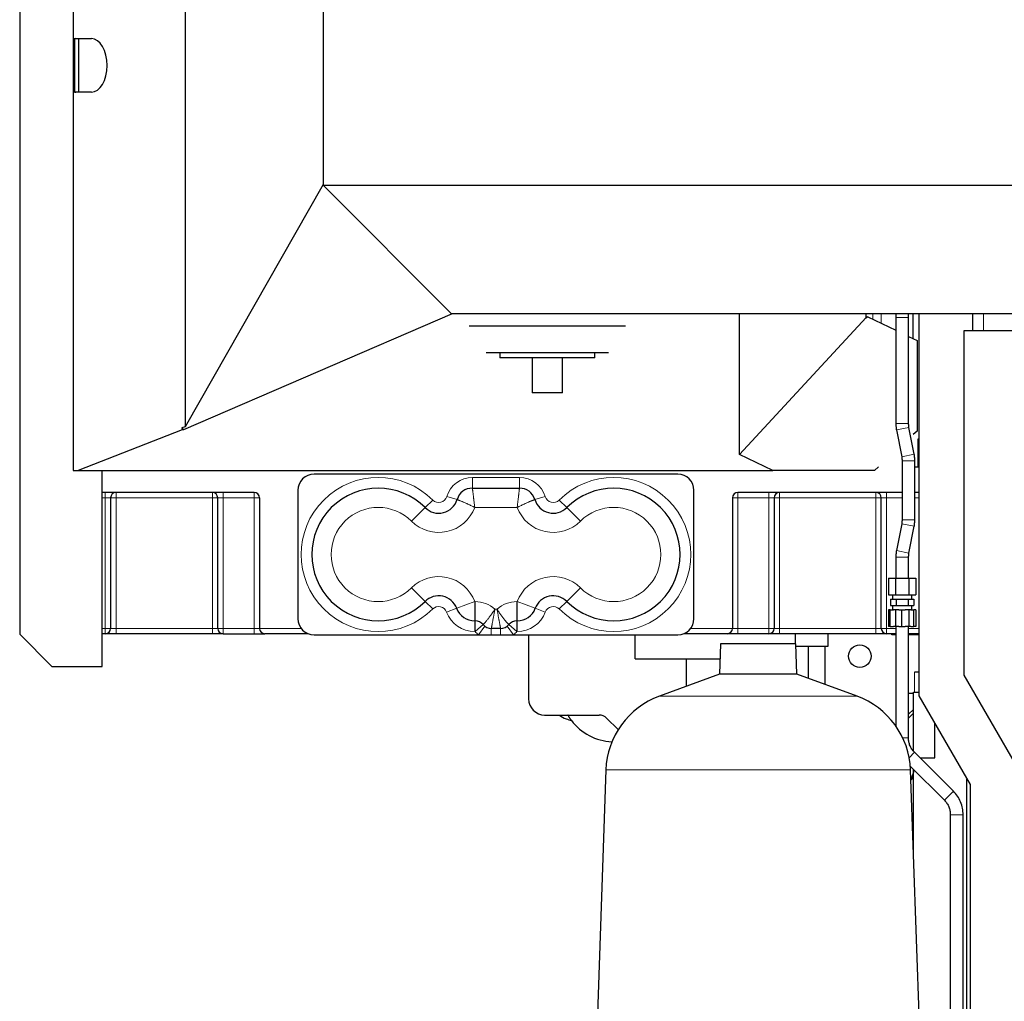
# Model space of a CAD drawing. Header units: millimetres. Extents: x 0 to 29700, y -16 to 21000.
# Tile 279 of 357: x 13247 to 14167, y 16921 to 17839. Entities that reach past the tile are written whole.
import ezdxf

# ---------------------------------------------------------------- set-up
doc = ezdxf.new("R2010")
doc.units = ezdxf.units.MM
doc.layers.add('1', color=7, linetype='Continuous', true_color=0xffffff)
doc.layers.add('254', color=7, linetype='Continuous', true_color=0xffffff)
doc.styles.add('latin_extended', font='simplex.shx')
doc.dimstyles.get("Standard").update_dxf_attribs({"dimtxt": 0.18, "dimasz": 0.18, "dimexe": 0.18, "dimexo": 0.0625, "dimgap": 0.09, "dimtad": 0, "dimtih": 1, "dimtoh": 1, "dimdec": 4, "dimzin": 0, "dimdsep": 46, "dimtxsty": 'Standard', "dimcen": 0.09, "dimadec": 0, "dimazin": 0, "dimtfac": 1, "dimtdec": 4, "dimtofl": 0, "dimtmove": 0, "dimatfit": 3, "dimfxl": 1, "dimtolj": 1, "dimtzin": 0, "dimarcsym": 0})

# ---------------------------------------------------------------- blocks, each defined once
blk = doc.blocks.new('_U3')
at = {"layer": '254', "color": 3, "linetype": 'Continuous', "lineweight": 13, "transparency": 16777216}
for p, q in [((13247.15, 17784.3), (13247.15, 19796.3)), ((16032.15, 16012.3), (16032.15, 19796.3)), ((13422.15, 19746.3), (15857.15, 19746.3))]:
    blk.add_line(p, q, dxfattribs=at)
at = {"layer": '254', "color": 3, "transparency": 16777216}
for points in [[(13422.15, 19775.47), (13422.15, 19717.14), (13247.15, 19746.3)], [(15857.15, 19717.14), (15857.15, 19775.47), (16032.15, 19746.3)]]:
    blk.add_solid(points, dxfattribs=at)
at = {"layer": 'Defpoints', "color": 0, "transparency": 16777216}
for p in [(16032.15, 19746.3), (13247.15, 17734.3), (16032.15, 15962.3)]:
    blk.add_point(p, dxfattribs=at)
at = {"layer": '254', "color": 2, "lineweight": 13, "transparency": 16777216, "insert": (14331.32, 20008.8), "char_height": 175, "attachment_point": 1, "style": 'latin_extended'}
blk.add_mtext('\\A1;2785', dxfattribs=at)

msp = doc.modelspace()

# ---------------------------------------------------------------- linework, layer by layer
at = {"layer": '1', "color": 2, "linetype": 'Continuous', "lineweight": 25}
for p, q in [((13247.15, 18204.303), (13247.15, 17264.303)), ((13297.15, 18101.411), (13297.15, 17820.775)), ((13401.841, 18038.214), (13401.841, 17458.035)), ((13530.65, 17906.303), (13530.65, 17683.803)), ((13297.15, 17820.775), (13297.15, 17770.833)), ((13297.856, 17820.804), (13314.127, 17820.804)), ((13298.65, 17770.856), (13298.65, 17820.752)), ((13302.193, 17820.799), (13302.193, 17770.807)), ((13297.15, 17770.833), (13297.15, 17417.303)), ((13314.127, 17770.804), (13297.856, 17770.804)), ((13530.65, 17684.391), (13401.841, 17458.035)), ((13650.65, 17563.803), (13530.65, 17683.803)), ((13530.65, 17683.803), (14896.65, 17683.803)), ((13651.237, 17563.803), (13400.341, 17455.29)), ((14776.65, 17563.803), (13650.65, 17563.803)), ((13919.65, 17432.373), (13919.65, 17563.803)), ((14038.15, 17560.191), (14038.15, 17563.803)), ((14081.993, 17540.475), (14081.993, 17563.807)), ((14087.15, 17563.801), (14087.15, 17206.803)), ((14137.65, 17547.803), (14137.65, 17563.803)), ((14038.15, 17560.191), (13919.65, 17432.373)), ((14038.15, 17561.06), (14039.65, 17560.925)), ((14039.65, 17560.925), (14038.15, 17559.536)), ((14038.15, 17559.536), (14038.15, 17560.191)), ((14039.65, 17560.925), (14065.649, 17548.363)), ((14065.649, 17560.303), (14065.649, 17461.279)), ((14077.649, 17461.279), (14077.649, 17560.303)), ((13813.15, 17552.303), (13667.15, 17552.303)), ((14252.15, 17547.803), (14129.15, 17547.803)), ((14129.15, 17547.803), (14129.15, 17226.063)), ((14077.649, 17542.566), (14085.65, 17538.7)), ((14085.65, 17538.7), (14085.65, 17454.175)), ((13740.15, 17527.303), (13683, 17527.303)), ((13695.69, 17527.303), (13695.69, 17522.503)), ((13797.3, 17527.303), (13740.15, 17527.303)), ((13784.61, 17522.503), (13784.61, 17527.303)), ((13740.15, 17522.503), (13695.69, 17522.503)), ((13725.862, 17522.503), (13725.862, 17489.803)), ((13784.61, 17522.503), (13740.15, 17522.503)), ((13754.437, 17489.803), (13754.437, 17522.503)), ((13754.437, 17489.803), (13725.862, 17489.803)), ((13398.874, 17455.409), (13301.649, 17417.303)), ((13401.841, 17458.035), (13398.57, 17457.06)), ((13398.57, 17457.06), (13398.874, 17455.409)), ((13398.57, 17457.06), (13400.341, 17455.29)), ((13400.341, 17455.29), (13398.874, 17455.409)), ((14066.251, 17455.199), (14071.28, 17430.054)), ((14083.047, 17432.407), (14078.018, 17457.552)), ((14085.65, 17454.175), (14081.992, 17450.788)), ((14086.65, 17420.803), (14086.65, 17446.803)), ((14086.65, 17446.803), (14087.15, 17446.803)), ((13950.84, 17417.303), (13919.65, 17432.373)), ((14071.649, 17426.328), (14071.649, 17371.279)), ((14083.649, 17371.279), (14083.649, 17426.328)), ((13297.15, 17417.303), (13301.649, 17417.303)), ((13301.649, 17417.303), (13950.84, 17417.303)), ((13324.15, 17234.303), (13324.15, 17417.319)), ((14045.832, 17417.303), (13950.84, 17417.303)), ((14049.613, 17420.804), (14045.832, 17417.303)), ((14083.642, 17420.803), (14086.65, 17420.803)), ((14087.15, 17420.803), (14086.65, 17420.803)), ((13862.15, 17413.803), (13522.15, 17413.803)), ((13466.15, 17396.803), (13324.15, 17396.803)), ((13507.15, 17398.803), (13507.15, 17278.803)), ((13670.151, 17400.803), (13714.148, 17400.803)), ((13877.15, 17278.803), (13877.15, 17398.803)), ((14071.647, 17396.803), (13918.15, 17396.803)), ((14087.15, 17396.803), (14083.648, 17396.803)), ((13332.15, 17391.803), (13332.15, 17269.803)), ((13432.15, 17269.803), (13432.15, 17391.803)), ((13471.15, 17391.803), (13471.15, 17269.803)), ((13913.15, 17391.803), (13913.15, 17269.803)), ((13952.15, 17391.803), (13952.15, 17269.803)), ((14052.15, 17269.803), (14052.15, 17391.803)), ((14071.28, 17367.552), (14066.251, 17342.407)), ((14078.018, 17340.054), (14083.047, 17365.199)), ((14065.649, 17336.328), (14065.649, 17316.553)), ((14077.649, 17316.553), (14077.649, 17336.328)), ((14058.947, 17316.553), (14065.298, 17316.553)), ((14058.947, 17316.553), (14058.947, 17301.053)), ((14065.298, 17316.553), (14078, 17316.553)), ((14065.298, 17316.553), (14065.298, 17301.053)), ((14078, 17316.553), (14084.351, 17316.553)), ((14078, 17316.553), (14078, 17301.053)), ((14084.351, 17316.553), (14084.351, 17301.053)), ((14058.947, 17301.053), (14065.298, 17301.053)), ((14060.679, 17297.053), (14066.164, 17297.053)), ((14060.679, 17297.053), (14060.679, 17291.053)), ((14062.649, 17301.053), (14062.649, 17297.053)), ((14065.298, 17301.053), (14078, 17301.053)), ((14066.164, 17297.053), (14077.134, 17297.053)), ((14066.164, 17297.053), (14066.164, 17291.053)), ((14077.134, 17297.053), (14082.619, 17297.053)), ((14077.134, 17297.053), (14077.134, 17291.053)), ((14078, 17301.053), (14084.351, 17301.053)), ((14080.649, 17297.053), (14080.649, 17301.053)), ((14082.619, 17297.053), (14082.619, 17291.053)), ((14060.49, 17287.053), (14058.947, 17287.053)), ((14058.947, 17287.053), (14058.947, 17271.553)), ((14060.49, 17287.053), (14063.522, 17287.053)), ((14060.49, 17271.553), (14060.49, 17287.053)), ((14060.679, 17291.053), (14066.164, 17291.053)), ((14062.649, 17291.053), (14062.649, 17287.053)), ((14065.298, 17287.053), (14063.521, 17287.053)), ((14068.55, 17287.053), (14065.298, 17287.053)), ((14065.298, 17287.053), (14065.298, 17271.553)), ((14066.164, 17291.053), (14077.134, 17291.053)), ((14068.55, 17287.053), (14071.324, 17287.053)), ((14071.324, 17287.053), (14074.446, 17287.053)), ((14071.324, 17271.553), (14071.324, 17287.053)), ((14078, 17287.053), (14074.446, 17287.053)), ((14077.134, 17291.053), (14082.619, 17291.053)), ((14079.626, 17287.053), (14078, 17287.053)), ((14078, 17287.053), (14078, 17271.553)), ((14079.626, 17287.053), (14082.483, 17287.053)), ((14080.649, 17287.053), (14080.649, 17291.053)), ((14082.483, 17287.053), (14082.574, 17287.053)), ((14082.483, 17271.553), (14082.483, 17287.053)), ((14084.351, 17287.053), (14082.574, 17287.053)), ((14084.351, 17287.053), (14084.351, 17271.553)), ((13672.61, 17276.803), (13672.306, 17276.803)), ((13696.49, 17269.803), (13687.809, 17269.803)), ((13711.993, 17276.803), (13711.689, 17276.803)), ((14060.49, 17271.553), (14058.947, 17271.553)), ((14060.49, 17271.553), (14063.522, 17271.553)), ((14065.298, 17271.553), (14063.521, 17271.553)), ((14068.55, 17271.553), (14065.298, 17271.553)), ((14065.649, 17271.553), (14065.649, 17178.69)), ((14068.55, 17271.553), (14071.324, 17271.553)), ((14071.324, 17271.553), (14074.446, 17271.553)), ((14078, 17271.553), (14074.446, 17271.553)), ((14077.649, 17167.408), (14077.649, 17271.553)), ((14079.626, 17271.553), (14078, 17271.553)), ((14079.626, 17271.553), (14082.483, 17271.553)), ((14082.483, 17271.553), (14082.574, 17271.553)), ((14084.351, 17271.553), (14082.574, 17271.553)), ((13247.15, 17264.303), (13277.15, 17234.303)), ((13327.15, 17264.803), (13324.15, 17264.803)), ((13337.15, 17264.803), (13327.15, 17264.803)), ((13427.15, 17264.803), (13337.15, 17264.803)), ((13437.15, 17264.803), (13427.15, 17264.803)), ((13437.15, 17264.803), (13466.15, 17264.803)), ((13466.15, 17264.803), (13476.15, 17264.803)), ((13516.764, 17264.803), (13476.15, 17264.803)), ((13522.15, 17263.803), (13675.809, 17263.803)), ((13675.809, 17263.803), (13687.809, 17263.803)), ((13687.809, 17263.803), (13696.49, 17263.803)), ((13696.49, 17263.803), (13708.49, 17263.803)), ((13708.49, 17263.803), (13862.15, 17263.803)), ((13722.65, 17263.803), (13722.65, 17203.803)), ((13822.15, 17241.303), (13822.15, 17263.803)), ((13908.15, 17264.803), (13867.535, 17264.803)), ((13918.15, 17264.803), (13908.15, 17264.803)), ((13947.15, 17264.803), (13918.15, 17264.803)), ((13957.15, 17264.803), (13947.15, 17264.803)), ((14047.15, 17264.803), (13957.15, 17264.803)), ((13972.15, 17255.328), (13972.15, 17264.803)), ((14002.15, 17264.803), (14002.15, 17252.803)), ((14057.15, 17264.803), (14047.15, 17264.803)), ((14065.649, 17264.803), (14057.15, 17264.803)), ((14062.15, 17263.803), (14062.15, 17264.805)), ((14065.649, 17263.803), (14062.15, 17263.803)), ((14087.15, 17264.803), (14077.649, 17264.803)), ((14087.15, 17263.803), (14077.649, 17263.803)), ((13902.097, 17255.328), (13901.103, 17226.852)), ((13972.202, 17255.328), (13902.097, 17255.328)), ((13973.196, 17226.852), (13972.202, 17255.328)), ((14002.15, 17252.803), (13972.288, 17252.803)), ((13984.3, 17222.811), (13984.3, 17252.803)), ((13999.65, 17217.224), (13999.65, 17252.802)), ((13822.15, 17241.303), (13901.607, 17241.303)), ((13870, 17241.303), (13870, 17215.532)), ((13277.15, 17234.303), (13324.15, 17234.303)), ((13901.103, 17226.852), (13844.805, 17206.361)), ((13973.196, 17226.852), (13901.103, 17226.852)), ((14029.494, 17206.361), (13973.196, 17226.852)), ((14087.151, 17228.803), (14083.15, 17228.803)), ((14129.15, 17226.063), (14179.677, 17138.693)), ((14082.151, 17208.803), (14077.65, 17208.803)), ((14082.15, 17210.103), (14087.15, 17210.103)), ((14082.15, 17155.244), (14082.15, 17210.103)), ((14087.15, 17206.803), (14135.15, 17123.803)), ((13737.65, 17188.803), (13788.507, 17188.803)), ((13795.579, 17185.874), (13806.304, 17175.149)), ((14077.653, 17189.487), (14082.154, 17193.988)), ((14102.15, 17148.803), (14102.15, 17180.865)), ((14119.57, 17117.617), (14083.214, 17153.973)), ((14088.384, 17148.803), (14102.15, 17148.803)), ((14079.263, 17140.954), (14111.085, 17109.132)), ((13794.845, 17137.597), (13786.456, 16897.374)), ((14087.843, 16897.374), (14079.454, 17137.597)), ((14082.15, 17060.408), (14082.15, 17138.067)), ((14132.15, 16769.184), (14132.15, 17128.984)), ((14135.15, 17123.803), (14135.15, 16769.319)), ((14082.15, 17096.103), (14080.902, 17096.103)), ((14116.65, 17095.697), (14116.65, 16770.36)), ((14128.65, 16769.248), (14128.65, 17095.697))]:
    msp.add_line(p, q, dxfattribs=at)
at = {"layer": '1', "color": 4, "linetype": 'Continuous', "lineweight": 13}
for p, q in [((14147.65, 17563.803), (14147.65, 17547.803)), ((14071.649, 17560.303), (14065.649, 17560.303)), ((14077.649, 17560.303), (14071.649, 17560.303)), ((14071.649, 17461.279), (14065.649, 17461.279)), ((14077.649, 17461.279), (14071.649, 17461.279)), ((14066.251, 17455.199), (14078.018, 17457.552)), ((14071.28, 17430.054), (14083.047, 17432.407)), ((14077.649, 17426.328), (14071.649, 17426.328)), ((14083.649, 17426.328), (14077.649, 17426.328)), ((13670.151, 17410.803), (13714.148, 17410.803)), ((13670.151, 17400.803), (13670.151, 17410.803)), ((13714.148, 17400.803), (13714.148, 17410.803)), ((13327.15, 17396.803), (13327.15, 17391.803)), ((13337.15, 17396.803), (13337.15, 17391.803)), ((13427.15, 17396.803), (13427.15, 17391.803)), ((13437.15, 17396.803), (13437.15, 17391.803)), ((13466.15, 17396.803), (13466.15, 17391.803)), ((13918.15, 17396.803), (13918.15, 17391.803)), ((13947.15, 17396.803), (13947.15, 17391.803)), ((13957.15, 17396.803), (13957.15, 17391.803)), ((14047.15, 17396.803), (14047.15, 17391.803)), ((14057.15, 17396.803), (14057.15, 17391.803)), ((13327.15, 17391.803), (13324.15, 17391.803)), ((13327.15, 17269.803), (13327.15, 17391.803)), ((13327.15, 17391.803), (13332.15, 17391.803)), ((13332.15, 17391.803), (13337.15, 17391.803)), ((13337.15, 17391.803), (13337.15, 17269.803)), ((13427.15, 17391.803), (13337.15, 17391.803)), ((13427.15, 17391.803), (13432.15, 17391.803)), ((13427.15, 17269.803), (13427.15, 17391.803)), ((13432.15, 17391.803), (13437.15, 17391.803)), ((13437.15, 17391.803), (13437.15, 17269.803)), ((13466.15, 17391.803), (13437.15, 17391.803)), ((13466.15, 17269.803), (13466.15, 17391.803)), ((13466.15, 17391.803), (13471.15, 17391.803)), ((13625.99, 17382.644), (13633.061, 17389.715)), ((13655.79, 17390.134), (13646.216, 17393.021)), ((13728.509, 17390.134), (13738.083, 17393.021)), ((13758.309, 17382.644), (13751.238, 17389.715)), ((13913.15, 17391.803), (13918.15, 17391.803)), ((13947.15, 17391.803), (13918.15, 17391.803)), ((13918.15, 17391.803), (13918.15, 17269.803)), ((13947.15, 17269.803), (13947.15, 17391.803)), ((13947.15, 17391.803), (13952.15, 17391.803)), ((13952.15, 17391.803), (13957.15, 17391.803)), ((14047.15, 17391.803), (13957.15, 17391.803)), ((13957.15, 17391.803), (13957.15, 17269.803)), ((14047.15, 17269.803), (14047.15, 17391.803)), ((14047.15, 17391.803), (14052.15, 17391.803)), ((14052.15, 17391.803), (14057.15, 17391.803)), ((14057.15, 17391.803), (14057.15, 17269.803)), ((14071.649, 17391.803), (14057.15, 17391.803)), ((14087.15, 17391.803), (14083.649, 17391.803)), ((13625.99, 17382.644), (13613.262, 17369.916)), ((13711.993, 17382.803), (13672.306, 17382.803)), ((13771.037, 17369.916), (13758.309, 17382.644)), ((14077.649, 17371.279), (14071.649, 17371.279)), ((14083.649, 17371.279), (14077.649, 17371.279)), ((14071.28, 17367.552), (14083.047, 17365.199)), ((14066.251, 17342.407), (14078.018, 17340.054)), ((14071.649, 17336.328), (14065.649, 17336.328)), ((14077.649, 17336.328), (14071.649, 17336.328)), ((13625.99, 17294.963), (13613.262, 17307.691)), ((13771.037, 17307.691), (13758.309, 17294.963)), ((13625.99, 17294.963), (13633.061, 17287.892)), ((13655.433, 17288.536), (13646.058, 17285.055)), ((13655.433, 17288.536), (13672.306, 17294.803)), ((13672.306, 17276.803), (13672.306, 17294.803)), ((13672.306, 17294.803), (13672.61, 17294.803)), ((13672.61, 17276.803), (13672.61, 17294.803)), ((13691.13, 17287.803), (13693.169, 17287.803)), ((13711.689, 17294.803), (13711.993, 17294.803)), ((13711.689, 17294.803), (13711.689, 17276.803)), ((13711.993, 17294.803), (13711.993, 17276.803)), ((13711.993, 17294.803), (13728.867, 17288.536)), ((13728.867, 17288.536), (13738.241, 17285.055)), ((13758.309, 17294.963), (13751.238, 17287.892)), ((13324.15, 17269.803), (13327.15, 17269.803)), ((13327.15, 17269.803), (13332.15, 17269.803)), ((13327.15, 17269.803), (13327.15, 17264.803)), ((13332.15, 17269.803), (13337.15, 17269.803)), ((13337.15, 17269.803), (13427.15, 17269.803)), ((13337.15, 17264.803), (13337.15, 17269.803)), ((13427.15, 17269.803), (13427.15, 17264.803)), ((13427.15, 17269.803), (13432.15, 17269.803)), ((13432.15, 17269.803), (13437.15, 17269.803)), ((13437.15, 17269.803), (13466.15, 17269.803)), ((13437.15, 17264.803), (13437.15, 17269.803)), ((13466.15, 17269.803), (13466.15, 17264.803)), ((13466.15, 17269.803), (13471.15, 17269.803)), ((13471.15, 17269.803), (13510.15, 17269.803)), ((13672.306, 17266.803), (13672.306, 17276.803)), ((13672.61, 17276.803), (13672.61, 17266.803)), ((13680.21, 17273.303), (13672.61, 17266.803)), ((13681.809, 17271.803), (13675.809, 17263.803)), ((13687.809, 17269.803), (13687.809, 17263.803)), ((13696.49, 17263.803), (13696.49, 17269.803)), ((13702.49, 17271.803), (13708.49, 17263.803)), ((13704.09, 17273.303), (13711.689, 17266.803)), ((13711.689, 17276.803), (13711.689, 17266.803)), ((13711.993, 17276.803), (13711.993, 17266.803)), ((13874.15, 17269.803), (13913.15, 17269.803)), ((13913.15, 17269.803), (13918.15, 17269.803)), ((13918.15, 17269.803), (13947.15, 17269.803)), ((13918.15, 17264.803), (13918.15, 17269.803)), ((13947.15, 17269.803), (13952.15, 17269.803)), ((13947.15, 17269.803), (13947.15, 17264.803)), ((13952.15, 17269.803), (13957.15, 17269.803)), ((13957.15, 17269.803), (14047.15, 17269.803)), ((13957.15, 17264.803), (13957.15, 17269.803)), ((14047.15, 17269.803), (14047.15, 17264.803)), ((14047.15, 17269.803), (14052.15, 17269.803)), ((14052.15, 17269.803), (14057.15, 17269.803)), ((14057.15, 17269.803), (14065.649, 17269.803)), ((14057.15, 17264.803), (14057.15, 17269.803)), ((14077.649, 17269.803), (14087.15, 17269.803)), ((13672.61, 17266.803), (13672.306, 17266.803)), ((13711.993, 17266.803), (13711.689, 17266.803)), ((14083.15, 17228.803), (14083.15, 17210.103)), ((14029.494, 17206.361), (13844.805, 17206.361)), ((14077.652, 17185.95), (14082.154, 17190.453)), ((14072.218, 17167.408), (14077.649, 17167.408)), ((14078.198, 17148.957), (14083.214, 17153.973)), ((14079.454, 17137.597), (13794.845, 17137.597)), ((14079.786, 17128.135), (14082.152, 17130.501)), ((14079.799, 17127.84), (14082.153, 17130.194)), ((14111.085, 17109.132), (14119.57, 17117.617)), ((14116.65, 17095.697), (14128.65, 17095.697))]:
    msp.add_line(p, q, dxfattribs=at)
at = {"layer": '1', "color": 2, "linetype": 'Continuous', "lineweight": 25}
msp.add_circle((14032.15, 17243.803), 10.477, dxfattribs=at)
for centre, radius, start, end in [((13522.15, 17398.803), 15, 90, 180), ((13862.15, 17398.803), 15, 0, 90), ((13337.15, 17391.803), 5, 90, 180), ((13427.15, 17391.803), 5, 0, 90), ((13466.15, 17391.803), 5, 0, 90), ((13582.15, 17338.803), 62, 45, 315), ((13670.151, 17385.803), 15, 90, 163.218248), ((13714.148, 17385.803), 15, 16.781752, 90), ((13802.15, 17338.803), 62, 225, 135), ((13918.15, 17391.803), 5, 90, 180), ((13957.15, 17391.803), 5, 90, 180), ((14047.15, 17391.803), 5, 0, 90), ((13638.65, 17395.303), 17.903, 225, 343.218248), ((13745.65, 17395.303), 17.903, 196.781752, 315), ((13638.65, 17282.303), 17.903, 20.374794, 135), ((13745.65, 17282.303), 17.903, 45, 159.625206), ((13672.306, 17294.803), 18, 200.374794, 270), ((13711.993, 17294.803), 18, 270, 339.625206), ((13522.15, 17278.803), 15, 180, 270), ((13862.15, 17278.803), 15, 270, 0), ((13327.15, 17269.803), 5, 270, 0), ((13437.15, 17269.803), 5, 180, 270), ((13476.15, 17269.803), 5, 180, 270), ((13672.61, 17266.803), 10, 40.541602, 90), ((13687.809, 17279.803), 10, 220.541602, 270), ((13696.49, 17279.803), 10, 270, 319.458398), ((13711.689, 17266.803), 10, 90, 139.458398), ((13908.15, 17269.803), 5, 270, 0), ((13947.15, 17269.803), 5, 270, 0), ((14057.15, 17269.803), 5, 180, 270), ((13737.65, 17203.803), 15, 180, 270), ((13870.799, 17134.944), 76, 110, 178), ((14003.5, 17134.944), 76, 2, 70), ((13788.507, 17178.803), 10, 45, 90), ((13802.65, 17213.803), 50, 216.911244, 267.547134)]:
    msp.add_arc(centre, radius, start, end, dxfattribs=at)
at = {"layer": '1', "color": 4, "linetype": 'Continuous', "lineweight": 13}
for centre, radius, start, end in [((13582.15, 17338.803), 72, 45, 315), ((13670.151, 17385.803), 25, 90, 163.218248), ((13714.148, 17385.803), 25, 16.781752, 90), ((13802.15, 17338.803), 72, 225, 135), ((13638.65, 17395.303), 7.903, 225, 343.218248), ((13745.65, 17395.303), 7.903, 196.781752, 315), ((13582.15, 17338.803), 44, 45, 315), ((13638.65, 17395.303), 35.903, 225, 339.625206), ((13745.65, 17395.303), 35.903, 200.374794, 315), ((13802.15, 17338.803), 44, 225, 135), ((13638.65, 17282.303), 35.903, 20.374794, 135), ((13745.65, 17282.303), 35.903, 45, 159.625206), ((13638.65, 17282.303), 7.903, 20.374794, 135), ((13672.61, 17266.803), 28, 48.590378, 90), ((13711.689, 17266.803), 28, 90, 131.409622), ((13745.65, 17282.303), 7.903, 45, 159.625206), ((13672.306, 17294.803), 28, 200.374794, 270), ((13711.993, 17294.803), 28, 270, 339.625206), ((13687.809, 17279.803), 20, 220.541602, 233.130102), ((13696.49, 17279.803), 20, 306.869898, 319.458398)]:
    msp.add_arc(centre, radius, start, end, dxfattribs=at)
at = {"layer": '1', "color": 2, "linetype": 'Continuous', "lineweight": 25}
for centre, ratio, start_param, end_param in [((13297.856, 17795.804), 0.589045, 0, 0.0479719), ((13299.597, 17795.804), 0.589045, 0, 0.0643558), ((13314.127, 17795.804), 0.589045, 3.1415927, 6.2831853), ((13297.856, 17795.804), 0.5890451, 3.0936208, 3.1415927), ((13299.597, 17795.804), 0.589045, 3.0772369, 3.1415927)]:
    msp.add_ellipse(centre, major_axis=(0, 25), ratio=ratio, start_param=start_param, end_param=end_param, dxfattribs=at)
at = {"layer": '1', "color": 4, "linetype": 'Continuous', "lineweight": 13}
for points in [[(14044.372, 17558.617), (14044.373, 17560.337), (14044.375, 17562.057), (14044.376, 17563.777)], [(14052.189, 17563.762), (14052.186, 17560.796), (14052.182, 17557.829), (14052.179, 17554.863)]]:
    msp.add_open_spline(points, degree=3, dxfattribs=at)
at = {"layer": '1', "color": 2, "linetype": 'Continuous', "lineweight": 25}
for points, degree in [([(14065.649, 17563.863), (14065.649, 17562.709), (14065.649, 17561.523), (14065.649, 17560.303)], 3), ([(14077.649, 17560.303), (14077.649, 17561.523), (14077.649, 17562.709), (14077.649, 17563.863)], 3), ([(14065.649, 17461.279), (14066.251, 17455.199)], 1), ([(14078.018, 17457.552), (14077.649, 17461.279)], 1), ([(14071.28, 17430.054), (14071.649, 17426.328)], 1), ([(14083.649, 17426.328), (14083.047, 17432.407)], 1), ([(14071.649, 17371.279), (14071.28, 17367.552)], 1), ([(14083.047, 17365.199), (14083.649, 17371.279)], 1), ([(14066.251, 17342.407), (14065.649, 17336.328)], 1), ([(14077.649, 17336.328), (14078.018, 17340.054)], 1), ([(14082.556, 17136.577), (14081.877, 17133.937), (14081.099, 17131.318), (14080.23, 17128.727)], 3)]:
    msp.add_open_spline(points, degree=degree, dxfattribs=at)
at = {"layer": '1', "color": 4, "linetype": 'Continuous', "lineweight": 13}
for points, knots in [([(13672.306, 17382.803), (13672.305, 17382.812), (13672.304, 17382.822), (13672.303, 17382.835), (13672.302, 17382.84), (13672.301, 17382.849), (13672.298, 17382.872), (13672.291, 17382.932), (13672.276, 17383.062), (13672.264, 17383.173), (13672.238, 17383.394), (13672.221, 17383.542), (13672.169, 17383.985), (13672.135, 17384.279), (13672.033, 17385.156), (13671.965, 17385.734), (13671.831, 17386.877), (13671.765, 17387.442), (13671.633, 17388.559), (13671.567, 17389.111), (13671.494, 17389.725), (13671.486, 17389.793), (13671.47, 17389.929), (13671.462, 17389.997), (13671.438, 17390.2), (13671.422, 17390.335), (13671.374, 17390.735), (13671.343, 17390.998), (13671.25, 17391.775), (13671.19, 17392.278), (13671.073, 17393.254), (13671.016, 17393.726), (13670.947, 17394.297), (13670.926, 17394.467), (13670.906, 17394.635), (13670.893, 17394.746), (13670.886, 17394.802), (13670.853, 17395.077), (13670.827, 17395.291), (13670.751, 17395.918), (13670.702, 17396.314), (13670.611, 17397.063), (13670.568, 17397.415), (13670.518, 17397.828), (13670.508, 17397.909), (13670.493, 17398.029), (13670.488, 17398.069), (13670.479, 17398.147), (13670.474, 17398.185), (13670.45, 17398.377), (13670.432, 17398.523), (13670.381, 17398.942), (13670.35, 17399.195), (13670.294, 17399.648), (13670.269, 17399.848), (13670.245, 17400.043), (13670.243, 17400.064), (13670.238, 17400.106), (13670.23, 17400.167), (13670.223, 17400.224), (13670.21, 17400.332), (13670.202, 17400.397), (13670.18, 17400.57), (13670.169, 17400.657), (13670.155, 17400.773), (13670.151, 17400.803), (13670.151, 17400.803)], [0, 0, 0, 0, 0.0009773, 0.0009773, 0.001466, 0.001466, 0.0019547, 0.0039093, 0.0078187, 0.0156374, 0.0156374, 0.0312748, 0.0312748, 0.0625496, 0.0625496, 0.1250992, 0.1250992, 0.1876487, 0.1876487, 0.2501983, 0.2501983, 0.258017, 0.258017, 0.2658357, 0.2658357, 0.2814731, 0.2814731, 0.3127479, 0.3127479, 0.3752975, 0.3752975, 0.437847, 0.437847, 0.4534844, 0.4613031, 0.4613031, 0.4691218, 0.4691218, 0.5003966, 0.5003966, 0.5629462, 0.5629462, 0.6254958, 0.6254958, 0.6411332, 0.6411332, 0.6489519, 0.6489519, 0.6567705, 0.6567705, 0.6880453, 0.6880453, 0.7505949, 0.7505949, 0.8131445, 0.8131445, 0.8209632, 0.8209632, 0.8287819, 0.8444193, 0.8444193, 0.8756941, 0.8756941, 0.9382436, 0.9382436, 1, 1, 1, 1]), ([(13711.993, 17382.803), (13711.994, 17382.812), (13711.995, 17382.822), (13711.997, 17382.835), (13711.997, 17382.84), (13711.998, 17382.849), (13712.001, 17382.872), (13712.008, 17382.932), (13712.023, 17383.062), (13712.036, 17383.173), (13712.061, 17383.394), (13712.079, 17383.542), (13712.13, 17383.985), (13712.164, 17384.279), (13712.267, 17385.156), (13712.334, 17385.734), (13712.468, 17386.877), (13712.535, 17387.442), (13712.667, 17388.559), (13712.732, 17389.111), (13712.805, 17389.725), (13712.813, 17389.793), (13712.829, 17389.929), (13712.837, 17389.997), (13712.861, 17390.2), (13712.877, 17390.335), (13712.925, 17390.735), (13712.956, 17390.998), (13713.049, 17391.775), (13713.109, 17392.278), (13713.226, 17393.254), (13713.283, 17393.726), (13713.352, 17394.297), (13713.373, 17394.467), (13713.393, 17394.635), (13713.407, 17394.746), (13713.413, 17394.802), (13713.447, 17395.077), (13713.473, 17395.291), (13713.549, 17395.918), (13713.597, 17396.314), (13713.688, 17397.063), (13713.731, 17397.415), (13713.782, 17397.828), (13713.792, 17397.909), (13713.806, 17398.029), (13713.811, 17398.069), (13713.821, 17398.147), (13713.825, 17398.185), (13713.849, 17398.377), (13713.867, 17398.523), (13713.918, 17398.942), (13713.949, 17399.195), (13714.005, 17399.648), (13714.03, 17399.848), (13714.054, 17400.043), (13714.056, 17400.064), (13714.062, 17400.106), (13714.069, 17400.167), (13714.076, 17400.224), (13714.09, 17400.332), (13714.098, 17400.397), (13714.119, 17400.57), (13714.13, 17400.657), (13714.144, 17400.773), (13714.148, 17400.803), (13714.148, 17400.803)], [0, 0, 0, 0, 0.0009773, 0.0009773, 0.001466, 0.001466, 0.0019547, 0.0039093, 0.0078187, 0.0156374, 0.0156374, 0.0312748, 0.0312748, 0.0625496, 0.0625496, 0.1250992, 0.1250992, 0.1876487, 0.1876487, 0.2501983, 0.2501983, 0.258017, 0.258017, 0.2658357, 0.2658357, 0.2814731, 0.2814731, 0.3127479, 0.3127479, 0.3752975, 0.3752975, 0.437847, 0.437847, 0.4534844, 0.4613031, 0.4613031, 0.4691218, 0.4691218, 0.5003966, 0.5003966, 0.5629462, 0.5629462, 0.6254958, 0.6254958, 0.6411332, 0.6411332, 0.6489519, 0.6489519, 0.6567705, 0.6567705, 0.6880453, 0.6880453, 0.7505949, 0.7505949, 0.8131445, 0.8131445, 0.8209632, 0.8209632, 0.8287819, 0.8444193, 0.8444193, 0.8756941, 0.8756941, 0.9382436, 0.9382436, 1, 1, 1, 1]), ([(13672.306, 17382.803), (13672.298, 17382.807), (13672.29, 17382.812), (13672.278, 17382.818), (13672.274, 17382.82), (13672.265, 17382.824), (13672.245, 17382.835), (13672.191, 17382.862), (13672.075, 17382.921), (13671.975, 17382.971), (13671.776, 17383.072), (13671.643, 17383.139), (13671.245, 17383.339), (13670.981, 17383.472), (13670.192, 17383.864), (13669.67, 17384.12), (13668.636, 17384.621), (13668.123, 17384.866), (13667.108, 17385.347), (13666.604, 17385.581), (13666.044, 17385.84), (13665.981, 17385.868), (13665.857, 17385.925), (13665.795, 17385.954), (13665.609, 17386.039), (13665.486, 17386.095), (13665.12, 17386.262), (13664.879, 17386.371), (13664.166, 17386.691), (13663.704, 17386.895), (13662.806, 17387.289), (13662.37, 17387.477), (13661.843, 17387.703), (13661.686, 17387.77), (13661.531, 17387.835), (13661.428, 17387.879), (13661.377, 17387.901), (13661.122, 17388.008), (13660.923, 17388.092), (13660.342, 17388.334), (13659.975, 17388.486), (13659.28, 17388.77), (13658.952, 17388.902), (13658.567, 17389.056), (13658.492, 17389.086), (13658.38, 17389.131), (13658.344, 17389.145), (13658.271, 17389.174), (13658.235, 17389.189), (13658.057, 17389.259), (13657.92, 17389.313), (13657.53, 17389.467), (13657.294, 17389.559), (13656.871, 17389.723), (13656.683, 17389.794), (13656.501, 17389.864), (13656.481, 17389.872), (13656.442, 17389.887), (13656.385, 17389.909), (13656.332, 17389.929), (13656.231, 17389.967), (13656.17, 17389.99), (13656.008, 17390.052), (13655.927, 17390.083), (13655.819, 17390.123), (13655.79, 17390.134), (13655.79, 17390.134)], [0, 0, 0, 0, 0.0009773, 0.0009773, 0.001466, 0.001466, 0.0019547, 0.0039094, 0.0078187, 0.0156375, 0.0156375, 0.031275, 0.031275, 0.0625499, 0.0625499, 0.1250999, 0.1250999, 0.1876498, 0.1876498, 0.2501998, 0.2501998, 0.2580185, 0.2580185, 0.2658373, 0.2658373, 0.2814747, 0.2814747, 0.3127497, 0.3127497, 0.3752997, 0.3752997, 0.4378496, 0.4378496, 0.4534871, 0.4613058, 0.4613058, 0.4691246, 0.4691246, 0.5003995, 0.5003995, 0.5629495, 0.5629495, 0.6254994, 0.6254994, 0.6411369, 0.6411369, 0.6489557, 0.6489557, 0.6567744, 0.6567744, 0.6880494, 0.6880494, 0.7505993, 0.7505993, 0.8131493, 0.8131493, 0.820968, 0.820968, 0.8287867, 0.8444242, 0.8444242, 0.8756992, 0.8756992, 0.9382492, 0.9382492, 1, 1, 1, 1]), ([(13711.993, 17382.803), (13712.001, 17382.807), (13712.009, 17382.812), (13712.022, 17382.818), (13712.026, 17382.82), (13712.034, 17382.824), (13712.055, 17382.835), (13712.109, 17382.862), (13712.225, 17382.921), (13712.324, 17382.971), (13712.523, 17383.072), (13712.656, 17383.139), (13713.054, 17383.339), (13713.318, 17383.472), (13714.107, 17383.864), (13714.629, 17384.12), (13715.663, 17384.621), (13716.176, 17384.866), (13717.192, 17385.347), (13717.695, 17385.581), (13718.256, 17385.84), (13718.318, 17385.868), (13718.442, 17385.925), (13718.504, 17385.954), (13718.69, 17386.039), (13718.813, 17386.095), (13719.179, 17386.262), (13719.42, 17386.371), (13720.133, 17386.691), (13720.595, 17386.895), (13721.493, 17387.289), (13721.929, 17387.477), (13722.456, 17387.703), (13722.613, 17387.77), (13722.768, 17387.835), (13722.871, 17387.879), (13722.923, 17387.901), (13723.177, 17388.008), (13723.376, 17388.092), (13723.957, 17388.334), (13724.324, 17388.486), (13725.02, 17388.77), (13725.348, 17388.902), (13725.732, 17389.056), (13725.807, 17389.086), (13725.919, 17389.131), (13725.956, 17389.145), (13726.028, 17389.174), (13726.064, 17389.189), (13726.243, 17389.259), (13726.379, 17389.313), (13726.769, 17389.467), (13727.005, 17389.559), (13727.429, 17389.723), (13727.616, 17389.794), (13727.798, 17389.864), (13727.818, 17389.872), (13727.857, 17389.887), (13727.914, 17389.909), (13727.967, 17389.929), (13728.068, 17389.967), (13728.129, 17389.99), (13728.291, 17390.052), (13728.373, 17390.083), (13728.481, 17390.123), (13728.509, 17390.134), (13728.509, 17390.134)], [0, 0, 0, 0, 0.0009773, 0.0009773, 0.001466, 0.001466, 0.0019547, 0.0039094, 0.0078187, 0.0156375, 0.0156375, 0.031275, 0.031275, 0.0625499, 0.0625499, 0.1250999, 0.1250999, 0.1876498, 0.1876498, 0.2501998, 0.2501998, 0.2580185, 0.2580185, 0.2658373, 0.2658373, 0.2814747, 0.2814747, 0.3127497, 0.3127497, 0.3752997, 0.3752997, 0.4378496, 0.4378496, 0.4534871, 0.4613058, 0.4613058, 0.4691246, 0.4691246, 0.5003995, 0.5003995, 0.5629495, 0.5629495, 0.6254994, 0.6254994, 0.6411369, 0.6411369, 0.6489557, 0.6489557, 0.6567744, 0.6567744, 0.6880494, 0.6880494, 0.7505993, 0.7505993, 0.8131493, 0.8131493, 0.820968, 0.820968, 0.8287867, 0.8444242, 0.8444242, 0.8756992, 0.8756992, 0.9382492, 0.9382492, 1, 1, 1, 1]), ([(13680.21, 17273.303), (13680.212, 17273.305), (13680.232, 17273.327), (13680.311, 17273.41), (13680.371, 17273.473), (13680.531, 17273.643), (13680.63, 17273.748), (13680.764, 17273.892), (13680.779, 17273.909), (13680.81, 17273.942), (13680.825, 17273.959), (13680.874, 17274.011), (13680.973, 17274.119), (13681.083, 17274.239), (13681.314, 17274.492), (13681.485, 17274.682), (13681.858, 17275.102), (13682.061, 17275.332), (13682.334, 17275.647), (13682.389, 17275.711), (13682.474, 17275.81), (13682.502, 17275.843), (13682.56, 17275.91), (13682.704, 17276.079), (13682.853, 17276.255), (13683.219, 17276.69), (13683.474, 17276.998), (13684.004, 17277.65), (13684.28, 17277.994), (13684.708, 17278.537), (13684.853, 17278.723), (13685.037, 17278.962), (13685.074, 17279.01), (13685.148, 17279.106), (13685.26, 17279.251), (13685.372, 17279.398), (13685.747, 17279.891), (13686.052, 17280.299), (13686.669, 17281.14), (13686.981, 17281.573), (13687.456, 17282.242), (13687.615, 17282.468), (13687.855, 17282.813), (13687.975, 17282.986), (13688.096, 17283.162), (13688.177, 17283.279), (13688.217, 17283.338), (13688.581, 17283.869), (13688.903, 17284.347), (13689.544, 17285.314), (13689.863, 17285.804), (13690.34, 17286.547), (13690.498, 17286.796), (13690.736, 17287.172), (13690.854, 17287.361), (13690.993, 17287.582), (13691.062, 17287.693), (13691.094, 17287.744), (13691.106, 17287.764), (13691.111, 17287.772), (13691.113, 17287.776), (13691.121, 17287.788), (13691.126, 17287.795), (13691.13, 17287.803)], [0, 0, 0, 0, 0.0598179, 0.0598179, 0.1224967, 0.1224967, 0.1851755, 0.1851755, 0.1930104, 0.1930104, 0.2008452, 0.2008452, 0.2165149, 0.2478543, 0.2478543, 0.3105332, 0.3105332, 0.373212, 0.373212, 0.3888817, 0.3888817, 0.3967165, 0.3967165, 0.4045514, 0.4358908, 0.4358908, 0.4985696, 0.4985696, 0.5612484, 0.5612484, 0.5925878, 0.5925878, 0.6004226, 0.6004226, 0.6082575, 0.6239272, 0.6239272, 0.686606, 0.686606, 0.7492848, 0.7492848, 0.7806242, 0.7806242, 0.7962939, 0.8041287, 0.8041287, 0.8119636, 0.8119636, 0.8746424, 0.8746424, 0.9373212, 0.9373212, 0.9686606, 0.9686606, 0.9843303, 0.9921651, 0.9960826, 0.9980413, 0.998531, 0.998531, 0.9990206, 0.9990206, 1, 1, 1, 1]), ([(13687.809, 17269.803), (13687.81, 17269.806), (13687.816, 17269.836), (13687.839, 17269.95), (13687.857, 17270.038), (13687.904, 17270.27), (13687.934, 17270.415), (13687.973, 17270.611), (13687.978, 17270.633), (13687.987, 17270.679), (13687.992, 17270.702), (13688.006, 17270.773), (13688.036, 17270.919), (13688.068, 17271.08), (13688.137, 17271.422), (13688.239, 17271.93), (13688.359, 17272.54), (13688.441, 17272.954), (13688.457, 17273.038), (13688.483, 17273.167), (13688.491, 17273.211), (13688.508, 17273.298), (13688.551, 17273.518), (13688.596, 17273.747), (13688.705, 17274.31), (13688.858, 17275.102), (13689.024, 17275.974), (13689.153, 17276.659), (13689.197, 17276.892), (13689.252, 17277.19), (13689.264, 17277.25), (13689.286, 17277.37), (13689.32, 17277.55), (13689.354, 17277.733), (13689.467, 17278.345), (13689.56, 17278.848), (13689.748, 17279.878), (13689.843, 17280.406), (13689.989, 17281.216), (13690.038, 17281.489), (13690.111, 17281.904), (13690.148, 17282.112), (13690.186, 17282.322), (13690.211, 17282.463), (13690.223, 17282.534), (13690.335, 17283.169), (13690.435, 17283.738), (13690.634, 17284.885), (13690.733, 17285.463), (13690.882, 17286.336), (13690.932, 17286.628), (13691.006, 17287.067), (13691.044, 17287.288), (13691.087, 17287.545), (13691.109, 17287.674), (13691.119, 17287.734), (13691.123, 17287.757), (13691.124, 17287.767), (13691.125, 17287.771), (13691.127, 17287.785), (13691.129, 17287.794), (13691.13, 17287.803)], [0, 0, 0, 0, 0.0598421, 0.0598421, 0.1225193, 0.1225193, 0.1851965, 0.1851965, 0.1930311, 0.1930311, 0.2008658, 0.2008658, 0.2165351, 0.2478737, 0.2478737, 0.3105509, 0.3732281, 0.3732281, 0.3888974, 0.3888974, 0.396732, 0.396732, 0.4045667, 0.4359053, 0.4359053, 0.4985824, 0.5612596, 0.5612596, 0.5925982, 0.5925982, 0.6004329, 0.6004329, 0.6082675, 0.6239368, 0.6239368, 0.686614, 0.686614, 0.7492912, 0.7492912, 0.7806298, 0.7806298, 0.7962991, 0.8041338, 0.8041338, 0.8119684, 0.8119684, 0.8746456, 0.8746456, 0.9373228, 0.9373228, 0.9686614, 0.9686614, 0.9843307, 0.9921654, 0.9960827, 0.9980413, 0.998531, 0.998531, 0.9990207, 0.9990207, 1, 1, 1, 1]), ([(13704.09, 17273.303), (13704.088, 17273.305), (13704.067, 17273.327), (13703.988, 17273.41), (13703.928, 17273.473), (13703.769, 17273.643), (13703.669, 17273.748), (13703.536, 17273.892), (13703.521, 17273.909), (13703.49, 17273.942), (13703.474, 17273.959), (13703.426, 17274.011), (13703.326, 17274.119), (13703.217, 17274.239), (13702.986, 17274.492), (13702.815, 17274.682), (13702.441, 17275.102), (13702.238, 17275.332), (13701.966, 17275.647), (13701.91, 17275.711), (13701.825, 17275.81), (13701.797, 17275.843), (13701.74, 17275.91), (13701.595, 17276.079), (13701.446, 17276.255), (13701.08, 17276.69), (13700.825, 17276.998), (13700.295, 17277.65), (13700.019, 17277.994), (13699.591, 17278.537), (13699.446, 17278.723), (13699.262, 17278.962), (13699.225, 17279.01), (13699.151, 17279.106), (13699.039, 17279.251), (13698.927, 17279.398), (13698.552, 17279.891), (13698.248, 17280.299), (13697.631, 17281.14), (13697.318, 17281.573), (13696.844, 17282.242), (13696.684, 17282.468), (13696.444, 17282.813), (13696.324, 17282.986), (13696.203, 17283.162), (13696.122, 17283.279), (13696.082, 17283.338), (13695.718, 17283.869), (13695.396, 17284.347), (13694.755, 17285.314), (13694.436, 17285.804), (13693.959, 17286.547), (13693.801, 17286.796), (13693.563, 17287.172), (13693.445, 17287.361), (13693.307, 17287.582), (13693.238, 17287.693), (13693.206, 17287.744), (13693.193, 17287.764), (13693.188, 17287.772), (13693.186, 17287.776), (13693.178, 17287.788), (13693.174, 17287.795), (13693.169, 17287.803)], [0, 0, 0, 0, 0.0598179, 0.0598179, 0.1224967, 0.1224967, 0.1851755, 0.1851755, 0.1930104, 0.1930104, 0.2008452, 0.2008452, 0.2165149, 0.2478543, 0.2478543, 0.3105332, 0.3105332, 0.373212, 0.373212, 0.3888817, 0.3888817, 0.3967165, 0.3967165, 0.4045514, 0.4358908, 0.4358908, 0.4985696, 0.4985696, 0.5612484, 0.5612484, 0.5925878, 0.5925878, 0.6004226, 0.6004226, 0.6082575, 0.6239272, 0.6239272, 0.686606, 0.686606, 0.7492848, 0.7492848, 0.7806242, 0.7806242, 0.7962939, 0.8041287, 0.8041287, 0.8119636, 0.8119636, 0.8746424, 0.8746424, 0.9373212, 0.9373212, 0.9686606, 0.9686606, 0.9843303, 0.9921651, 0.9960826, 0.9980413, 0.998531, 0.998531, 0.9990206, 0.9990206, 1, 1, 1, 1]), ([(13696.49, 17269.803), (13696.49, 17269.806), (13696.484, 17269.836), (13696.46, 17269.95), (13696.442, 17270.038), (13696.395, 17270.27), (13696.366, 17270.415), (13696.326, 17270.611), (13696.321, 17270.633), (13696.312, 17270.679), (13696.307, 17270.702), (13696.293, 17270.773), (13696.264, 17270.919), (13696.231, 17271.08), (13696.162, 17271.422), (13696.061, 17271.93), (13695.94, 17272.54), (13695.859, 17272.954), (13695.842, 17273.038), (13695.817, 17273.167), (13695.808, 17273.211), (13695.791, 17273.298), (13695.748, 17273.518), (13695.703, 17273.747), (13695.594, 17274.31), (13695.441, 17275.102), (13695.275, 17275.974), (13695.146, 17276.659), (13695.103, 17276.892), (13695.047, 17277.19), (13695.036, 17277.25), (13695.013, 17277.37), (13694.98, 17277.55), (13694.946, 17277.733), (13694.832, 17278.345), (13694.739, 17278.848), (13694.551, 17279.878), (13694.456, 17280.406), (13694.31, 17281.216), (13694.262, 17281.489), (13694.188, 17281.904), (13694.151, 17282.112), (13694.114, 17282.322), (13694.089, 17282.463), (13694.076, 17282.534), (13693.964, 17283.169), (13693.864, 17283.738), (13693.665, 17284.885), (13693.566, 17285.463), (13693.417, 17286.336), (13693.367, 17286.628), (13693.293, 17287.067), (13693.256, 17287.288), (13693.212, 17287.545), (13693.19, 17287.674), (13693.18, 17287.734), (13693.176, 17287.757), (13693.175, 17287.767), (13693.174, 17287.771), (13693.172, 17287.785), (13693.17, 17287.794), (13693.169, 17287.803)], [0, 0, 0, 0, 0.0598421, 0.0598421, 0.1225193, 0.1225193, 0.1851965, 0.1851965, 0.1930311, 0.1930311, 0.2008658, 0.2008658, 0.2165351, 0.2478737, 0.2478737, 0.3105509, 0.3732281, 0.3732281, 0.3888974, 0.3888974, 0.396732, 0.396732, 0.4045667, 0.4359053, 0.4359053, 0.4985824, 0.5612596, 0.5612596, 0.5925982, 0.5925982, 0.6004329, 0.6004329, 0.6082675, 0.6239368, 0.6239368, 0.686614, 0.686614, 0.7492912, 0.7492912, 0.7806298, 0.7806298, 0.7962991, 0.8041338, 0.8041338, 0.8119684, 0.8119684, 0.8746456, 0.8746456, 0.9373228, 0.9373228, 0.9686614, 0.9686614, 0.9843307, 0.9921654, 0.9960827, 0.9980413, 0.998531, 0.998531, 0.9990207, 0.9990207, 1, 1, 1, 1])]:
    msp.add_open_spline(points, degree=3, knots=knots, dxfattribs=at)
at = {"layer": '1', "color": 2, "linetype": 'Continuous', "lineweight": 25}
for points, knots in [([(13751.405, 17188.56), (13753.335, 17187.264), (13757.094, 17185.285), (13761.147, 17184.047), (13763.03, 17183.632)], [0, 0, 0, 0, 0.5555308, 1, 1, 1, 1]), ([(13762.713, 17183.719), (13762.71, 17183.723), (13762.707, 17183.727), (13762.693, 17183.746), (13762.677, 17183.768), (13762.647, 17183.809), (13762.636, 17183.824), (13762.612, 17183.857), (13762.599, 17183.875), (13762.558, 17183.933), (13762.527, 17183.976), (13762.457, 17184.074), (13762.419, 17184.127), (13762.358, 17184.215), (13762.336, 17184.246), (13762.303, 17184.293), (13762.291, 17184.309), (13762.269, 17184.342), (13762.21, 17184.425), (13762.149, 17184.514), (13762.045, 17184.664), (13761.991, 17184.742), (13761.908, 17184.865), (13761.879, 17184.907), (13761.821, 17184.992), (13761.792, 17185.035), (13761.702, 17185.168), (13761.641, 17185.259), (13761.517, 17185.445), (13761.454, 17185.54), (13761.263, 17185.831), (13761.131, 17186.033), (13760.93, 17186.346), (13760.862, 17186.453), (13760.759, 17186.615), (13760.725, 17186.67), (13760.656, 17186.78), (13760.621, 17186.835), (13760.449, 17187.111), (13760.311, 17187.336), (13760.035, 17187.791), (13759.898, 17188.021), (13759.657, 17188.432), (13759.553, 17188.612), (13759.449, 17188.792)], [0, 0, 0, 0, 0.0138426, 0.0138426, 0.0643629, 0.0643629, 0.0896231, 0.0896231, 0.1148833, 0.1148833, 0.1654037, 0.1654037, 0.215924, 0.215924, 0.2411842, 0.2411842, 0.2538143, 0.2538143, 0.2664444, 0.3169647, 0.3169647, 0.3674851, 0.3674851, 0.3927453, 0.3927453, 0.4180055, 0.4180055, 0.4685258, 0.4685258, 0.5190462, 0.5190462, 0.6200869, 0.6200869, 0.6706073, 0.6706073, 0.6958674, 0.6958674, 0.7211276, 0.7211276, 0.8221683, 0.8221683, 0.9232091, 0.9232091, 1, 1, 1, 1]), ([(14083.214, 17153.973), (14082.277, 17154.885), (14080.687, 17156.789), (14078.882, 17160.049), (14077.853, 17163.63), (14077.631, 17166.101), (14077.649, 17167.408)], [0, 0, 0, 0, 0.2585697, 0.5000035, 0.741433, 1, 1, 1, 1]), ([(14128.65, 17095.697), (14128.636, 17097.708), (14128.235, 17101.726), (14126.47, 17107.635), (14123.54, 17113.061), (14120.983, 17116.186), (14119.57, 17117.617)], [0, 0, 0, 0, 0.2450247, 0.5000038, 0.7549795, 1, 1, 1, 1]), ([(14111.085, 17109.132), (14112.022, 17108.22), (14113.612, 17106.316), (14115.417, 17103.057), (14116.445, 17099.475), (14116.667, 17097.004), (14116.65, 17095.697)], [0, 0, 0, 0, 0.258567, 0.4999965, 0.7414303, 1, 1, 1, 1])]:
    msp.add_open_spline(points, degree=3, knots=knots, dxfattribs=at)

# ---------------------------------------------------------------- dimensions: what is measured, and where the dimension line sits
at = {"layer": '254', "color": 2, "linetype": 'Continuous', "lineweight": 13}
dim = msp.add_linear_dim(base=(16032.15, 19746.303), p1=(13247.15, 17734.303), p2=(16032.15, 15962.303), dimstyle='Standard', override={"dimscale": 50, "dimtxt": 3.5, "dimasz": 3.5, "dimexe": 1, "dimexo": 1, "dimgap": 1.75, "dimtad": 1, "dimtih": 1, "dimtoh": 0, "dimdec": 2, "dimlfac": 1, "dimzin": 8, "dimdsep": 46, "dimlunit": 2, "dimtxsty": 'latin_extended', "dimsah": 1, "dimse1": 0, "dimse2": 0, "dimsd1": 0, "dimsd2": 0, "dimclrd": 3, "dimclre": 3, "dimclrt": 2, "dimtol": 0, "dimtm": -0.1, "dimtfac": 0.714286, "dimtdec": 3, "dimtofl": 1, "dimtmove": 0, "dimtzin": 8, "dimlwd": 13, "dimlwe": 13}, dxfattribs=at)
dim.commit()
dim.dimension.update_dxf_attribs({"geometry": '_U3', "text_midpoint": (14639.65, 19746.303), "dimtype": 160})

doc.saveas('drawing.dxf')
